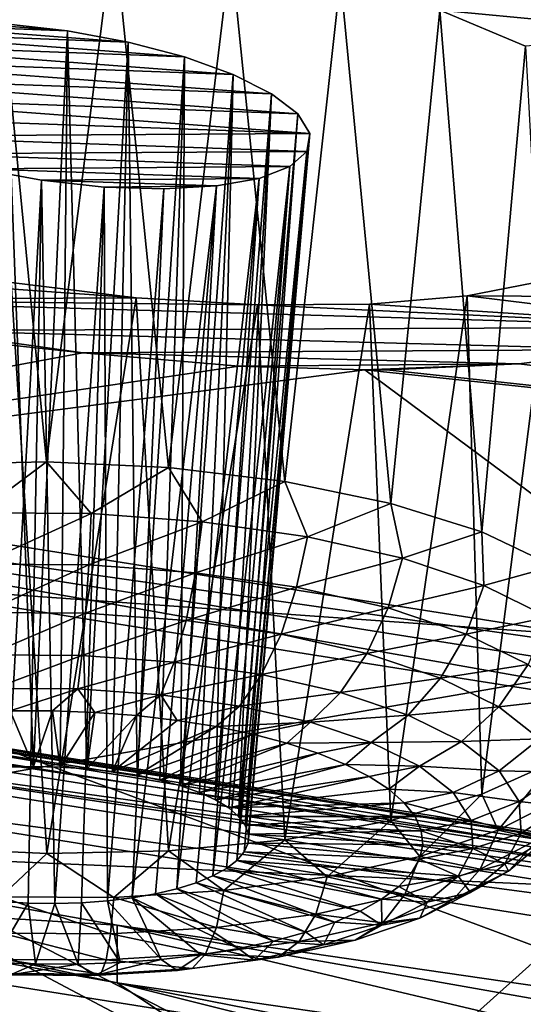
# Model space of a CAD drawing. Header units: metres. Extents: x -92 to 264, y -100 to 50.
# Tile 374 of 656: x 173.79 to 175.02, y -21.12 to -18.71. Entities that reach past the tile are written whole.
import ezdxf

# ---------------------------------------------------------------- set-up
doc = ezdxf.new("R2010")
doc.units = ezdxf.units.M
doc.layers.add('solid_21062050_01', color=7, linetype='CONTINUOUS')

msp = doc.modelspace()

# ---------------------------------------------------------------- linework, layer by layer
at = {"layer": 'solid_21062050_01'}
for points in [[(174.851425, -14.712576, 219.46788), (171.089066, -13.964397, 217.38974), (167.987335, -18.93672, 222.611374)], [(174.851425, -14.712576, 219.46788), (167.987335, -18.93672, 222.611374), (172.176163, -19.741882, 224.847809)], [(178.781418, -15.354294, 221.25032), (174.851425, -14.712576, 219.46788), (172.176163, -19.741882, 224.847809)], [(178.781418, -15.354294, 221.25032), (172.176163, -19.741882, 224.847809), (176.540344, -20.431955, 226.764557)], [(174.17897, -18.363623, 174.963913), (177.026413, -18.2122, 173.315735), (177.492294, -18.828909, 175.028702)], [(174.527176, -18.438238, 175.040634), (174.17897, -18.363623, 174.963913), (177.492294, -18.828909, 175.028702)], [(174.850769, -18.527035, 175.175003), (174.527176, -18.438238, 175.040634), (177.492294, -18.828909, 175.028702)], [(173.720184, -18.443935, 175.424774), (173.851929, -19.789339, 175.038696), (173.55426, -19.796089, 175.069519)], [(173.720184, -18.443935, 175.424774), (174.016571, -18.483667, 175.412964), (173.851929, -19.789339, 175.038696)], [(174.016571, -18.483667, 175.412964), (174.149597, -19.803534, 175.066849), (173.851929, -19.789339, 175.038696)], [(174.016571, -18.483667, 175.412964), (174.302612, -18.538534, 175.4552), (174.149597, -19.803534, 175.066849)], [(175.142563, -18.62818, 175.36438), (174.850769, -18.527035, 175.175003), (177.492294, -18.828909, 175.028702)], [(174.302612, -18.538534, 175.4552), (174.43425, -19.838049, 175.152756), (174.149597, -19.803534, 175.066849)], [(174.302612, -18.538534, 175.4552), (174.570572, -18.606508, 175.548508), (174.43425, -19.838049, 175.152756)], [(174.570572, -18.606508, 175.548508), (174.693466, -19.89138, 175.292633), (174.43425, -19.838049, 175.152756)], [(174.570572, -18.606508, 175.548508), (175.142563, -18.62818, 175.36438), (175.398666, -18.741007, 175.608353)], [(174.570572, -18.606508, 175.548508), (175.398666, -18.741007, 175.608353), (174.813126, -18.685616, 175.689819)], [(174.570572, -18.606508, 175.548508), (174.813126, -18.685616, 175.689819), (174.693466, -19.89138, 175.292633)], [(174.813126, -18.685616, 175.689819), (174.915909, -19.961195, 175.480377), (174.693466, -19.89138, 175.292633)], [(174.813126, -18.685616, 175.689819), (175.398666, -18.741007, 175.608353), (175.022522, -18.773582, 175.875427)], [(174.813126, -18.685616, 175.689819), (175.022522, -18.773582, 175.875427), (174.915909, -19.961195, 175.480377)], [(174.051331, -18.76346, 176.283127), (173.365082, -18.737293, 176.524063), (173.473007, -18.719168, 176.414154)], [(173.902893, -18.735886, 176.264267), (173.473007, -18.719168, 176.414154), (173.604416, -18.712795, 176.331146)], [(174.051331, -18.76346, 176.283127), (173.473007, -18.719168, 176.414154), (173.902893, -18.735886, 176.264267)], [(173.902893, -18.735886, 176.264267), (173.604416, -18.712795, 176.331146), (173.751007, -18.718573, 176.280258)], [(173.751007, -18.718573, 176.280258), (173.75473, -20.536703, 175.771011), (173.819687, -20.534943, 175.763474)], [(173.902893, -18.735886, 176.264267), (173.751007, -18.718573, 176.280258), (173.819687, -20.534943, 175.763474)], [(174.188644, -18.799675, 176.335205), (173.286987, -18.766012, 176.654129), (173.365082, -18.737293, 176.524063)], [(174.188644, -18.799675, 176.335205), (173.365082, -18.737293, 176.524063), (174.051331, -18.76346, 176.283127)], [(173.902893, -18.735886, 176.264267), (173.819687, -20.534943, 175.763474), (173.885071, -20.536047, 175.763992)], [(173.902893, -18.735886, 176.264267), (173.885071, -20.536047, 175.763992), (173.949799, -20.539999, 175.772552)], [(174.051331, -18.76346, 176.283127), (173.902893, -18.735886, 176.264267), (173.949799, -20.539999, 175.772552)], [(174.307739, -18.842604, 176.417633), (173.243103, -18.80357, 176.796524), (173.286987, -18.766012, 176.654129)], [(174.307739, -18.842604, 176.417633), (173.286987, -18.766012, 176.654129), (174.188644, -18.799675, 176.335205)], [(174.051331, -18.76346, 176.283127), (173.949799, -20.539999, 175.772552), (174.012726, -20.546726, 175.789001)], [(174.051331, -18.76346, 176.283127), (174.012726, -20.546726, 175.789001), (174.072815, -20.556118, 175.813049)], [(174.188644, -18.799675, 176.335205), (174.051331, -18.76346, 176.283127), (174.072815, -20.556118, 175.813049)], [(175.022522, -18.773582, 175.875427), (175.091843, -20.044443, 175.707794), (174.915909, -19.961195, 175.480377)], [(174.188644, -18.799675, 176.335205), (174.072815, -20.556118, 175.813049), (174.129013, -20.568012, 175.844315)], [(174.188644, -18.799675, 176.335205), (174.129013, -20.568012, 175.844315), (174.180374, -20.582203, 175.882233)], [(174.307739, -18.842604, 176.417633), (174.188644, -18.799675, 176.335205), (174.180374, -20.582203, 175.882233)], [(174.402008, -18.889965, 176.526123), (173.235703, -18.847729, 176.942886), (173.243103, -18.80357, 176.796524)], [(174.402008, -18.889965, 176.526123), (173.243103, -18.80357, 176.796524), (174.307739, -18.842604, 176.417633)], [(173.235703, -18.847729, 176.942886), (174.465775, -18.939066, 176.654633), (173.265045, -18.895927, 177.084824)], [(174.402008, -18.889965, 176.526123), (174.465775, -18.939066, 176.654633), (173.235703, -18.847729, 176.942886)], [(174.307739, -18.842604, 176.417633), (174.180374, -20.582203, 175.882233), (174.226013, -20.598452, 175.926178)], [(174.307739, -18.842604, 176.417633), (174.226013, -20.598452, 175.926178), (174.265137, -20.61648, 175.975388)], [(174.402008, -18.889965, 176.526123), (174.307739, -18.842604, 176.417633), (174.265137, -20.61648, 175.975388)], [(174.49501, -18.98686, 176.795242), (173.265045, -18.895927, 177.084824), (174.465775, -18.939066, 176.654633)], [(173.329376, -18.945395, 177.214172), (173.265045, -18.895927, 177.084824), (174.49501, -18.98686, 176.795242)], [(174.402008, -18.889965, 176.526123), (174.265137, -20.61648, 175.975388), (174.297104, -20.635979, 176.029022)], [(174.402008, -18.889965, 176.526123), (174.297104, -20.635979, 176.029022), (174.321335, -20.656614, 176.086166)], [(174.402008, -18.889965, 176.526123), (174.321335, -20.656614, 176.086166), (174.465775, -18.939066, 176.654633)], [(173.329376, -18.945395, 177.214172), (174.49501, -18.98686, 176.795242), (173.425064, -18.993305, 177.323547)], [(174.465775, -18.939066, 176.654633), (174.321335, -20.656614, 176.086166), (174.337433, -20.678034, 176.145828)], [(174.49501, -18.98686, 176.795242), (174.465775, -18.939066, 176.654633), (174.337433, -20.678034, 176.145828)], [(173.425064, -18.993305, 177.323547), (174.49501, -18.98686, 176.795242), (174.488266, -19.030605, 176.939728)], [(173.425064, -18.993305, 177.323547), (174.488266, -19.030605, 176.939728), (173.546738, -19.03689, 177.40657)], [(174.49501, -18.98686, 176.795242), (174.337433, -20.678034, 176.145828), (174.345123, -20.699867, 176.207001)], [(174.49501, -18.98686, 176.795242), (174.345123, -20.699867, 176.207001), (174.344269, -20.721745, 176.268631)], [(174.488266, -19.030605, 176.939728), (174.49501, -18.98686, 176.795242), (174.344269, -20.721745, 176.268631)], [(173.546738, -19.03689, 177.40657), (174.488266, -19.030605, 176.939728), (174.446198, -19.067833, 177.07988)], [(173.546738, -19.03689, 177.40657), (174.446198, -19.067833, 177.07988), (173.687531, -19.073574, 177.458176)], [(174.488266, -19.030605, 176.939728), (174.334885, -20.743288, 176.329666), (174.317139, -20.764132, 176.389053)], [(174.446198, -19.067833, 177.07988), (174.488266, -19.030605, 176.939728), (174.317139, -20.764132, 176.389053)], [(174.488266, -19.030605, 176.939728), (174.344269, -20.721745, 176.268631), (174.334885, -20.743288, 176.329666)], [(173.687531, -19.073574, 177.458176), (174.446198, -19.067833, 177.07988), (174.371185, -19.096548, 177.208145)], [(173.687531, -19.073574, 177.458176), (173.839172, -19.101099, 177.475098), (173.741913, -20.864759, 176.695221)], [(173.687531, -19.073574, 177.458176), (174.371185, -19.096548, 177.208145), (173.839172, -19.101099, 177.475098)], [(174.446198, -19.067833, 177.07988), (174.291321, -20.783918, 176.445801), (174.257889, -20.802311, 176.498917)], [(174.371185, -19.096548, 177.208145), (174.446198, -19.067833, 177.07988), (174.257889, -20.802311, 176.498917)], [(174.446198, -19.067833, 177.07988), (174.317139, -20.764132, 176.389053), (174.291321, -20.783918, 176.445801)], [(173.839172, -19.101099, 177.475098), (173.806625, -20.86871, 176.703766), (173.741913, -20.864759, 176.695221)], [(173.839172, -19.101099, 177.475098), (173.872025, -20.869814, 176.704285), (173.806625, -20.86871, 176.703766)], [(173.839172, -19.101099, 177.475098), (174.371185, -19.096548, 177.208145), (174.266922, -19.115181, 177.317703)], [(173.839172, -19.101099, 177.475098), (173.992615, -19.117754, 177.45607), (173.872025, -20.869814, 176.704285)], [(173.839172, -19.101099, 177.475098), (174.266922, -19.115181, 177.317703), (173.992615, -19.117754, 177.45607)], [(173.992615, -19.117754, 177.45607), (174.266922, -19.115181, 177.317703), (174.138382, -19.122503, 177.402267)], [(174.266922, -19.115181, 177.317703), (174.118164, -20.846123, 176.627808), (174.061111, -20.856106, 176.658188)], [(174.138382, -19.122503, 177.402267), (174.266922, -19.115181, 177.317703), (174.061111, -20.856106, 176.658188)], [(174.266922, -19.115181, 177.317703), (174.170563, -20.833681, 176.590698), (174.118164, -20.846123, 176.627808)], [(174.371185, -19.096548, 177.208145), (174.217407, -20.818993, 176.547485), (174.170563, -20.833681, 176.590698)], [(174.266922, -19.115181, 177.317703), (174.371185, -19.096548, 177.208145), (174.170563, -20.833681, 176.590698)], [(174.371185, -19.096548, 177.208145), (174.257889, -20.802311, 176.498917), (174.217407, -20.818993, 176.547485)], [(173.992615, -19.117754, 177.45607), (173.936966, -20.868053, 176.696762), (173.872025, -20.869814, 176.704285)], [(173.992615, -19.117754, 177.45607), (174.000366, -20.863459, 176.681305), (173.936966, -20.868053, 176.696762)], [(173.992615, -19.117754, 177.45607), (174.138382, -19.122503, 177.402267), (174.000366, -20.863459, 176.681305)], [(174.138382, -19.122503, 177.402267), (174.061111, -20.856106, 176.658188), (174.000366, -20.863459, 176.681305)], [(170.610092, -19.167799, 179.402435), (173.554398, -19.468235, 178.833496), (173.940704, -19.523308, 178.826843)], [(171.592194, -19.960415, 181.604019), (170.610092, -19.167799, 179.402435), (173.940704, -19.523308, 178.826843)], [(174.070587, -19.388369, 178.31163), (173.178787, -19.393023, 178.770279), (172.826675, -19.30048, 178.639969)], [(174.070587, -19.388369, 178.31163), (172.826675, -19.30048, 178.639969), (173.765396, -19.351391, 178.337433)], [(173.765396, -19.351391, 178.337433), (173.554337, -20.733541, 177.709076), (173.852005, -20.747736, 177.737228)], [(174.070587, -19.388369, 178.31163), (173.765396, -19.351391, 178.337433), (173.852005, -20.747736, 177.737228)], [(175.076797, -19.345709, 177.69725), (175.677582, -19.388985, 177.569153), (174.879684, -19.383533, 177.912445)], [(175.076797, -19.345709, 177.69725), (174.879684, -19.383533, 177.912445), (174.915955, -20.602488, 177.286041)], [(175.076797, -19.345709, 177.69725), (174.915955, -20.602488, 177.286041), (175.091873, -20.523642, 177.057053)], [(174.367508, -19.406193, 178.22821), (173.178787, -19.393023, 178.770279), (174.070587, -19.388369, 178.31163)], [(175.507828, -19.460518, 177.880081), (173.554398, -19.468235, 178.833496), (173.178787, -19.393023, 178.770279)], [(174.367508, -19.406193, 178.22821), (175.507828, -19.460518, 177.880081), (173.178787, -19.393023, 178.770279)], [(174.070587, -19.388369, 178.31163), (173.852005, -20.747736, 177.737228), (174.149673, -20.740986, 177.706406)], [(174.367508, -19.406193, 178.22821), (174.070587, -19.388369, 178.31163), (174.149673, -20.740986, 177.706406)], [(174.641312, -19.404245, 178.092148), (175.507828, -19.460518, 177.880081), (174.367508, -19.406193, 178.22821)], [(174.641312, -19.404245, 178.092148), (174.367508, -19.406193, 178.22821), (174.434326, -20.713589, 177.617981)], [(174.641312, -19.404245, 178.092148), (174.434326, -20.713589, 177.617981), (174.693542, -20.66674, 177.475784)], [(174.879684, -19.383533, 177.912445), (175.507828, -19.460518, 177.880081), (174.641312, -19.404245, 178.092148)], [(174.879684, -19.383533, 177.912445), (174.641312, -19.404245, 178.092148), (174.693542, -20.66674, 177.475784)], [(174.879684, -19.383533, 177.912445), (174.693542, -20.66674, 177.475784), (174.915955, -20.602488, 177.286041)], [(174.879684, -19.383533, 177.912445), (175.677582, -19.388985, 177.569153), (175.507828, -19.460518, 177.880081)], [(174.367508, -19.406193, 178.22821), (174.149673, -20.740986, 177.706406), (174.434326, -20.713589, 177.617981)], [(175.283401, -19.514959, 178.16185), (173.554398, -19.468235, 178.833496), (175.507828, -19.460518, 177.880081)], [(175.283401, -19.514959, 178.16185), (173.940704, -19.523308, 178.826843), (173.554398, -19.468235, 178.833496)], [(171.592194, -19.960415, 181.604019), (173.940704, -19.523308, 178.826843), (174.321564, -19.55584, 178.750336)], [(175.006638, -19.550491, 178.407578), (173.940704, -19.523308, 178.826843), (175.283401, -19.514959, 178.16185)], [(175.006638, -19.550491, 178.407578), (174.321564, -19.55584, 178.750336), (173.940704, -19.523308, 178.826843)], [(175.006638, -19.550491, 178.407578), (175.283401, -19.514959, 178.16185), (178.852249, -20.014713, 178.322403)], [(171.592194, -19.960415, 181.604019), (174.321564, -19.55584, 178.750336), (174.629745, -19.564964, 178.633194)], [(171.592194, -19.960415, 181.604019), (174.629745, -19.564964, 178.633194), (175.539017, -20.240351, 180.509323)], [(175.006638, -19.550491, 178.407578), (174.629745, -19.564964, 178.633194), (174.321564, -19.55584, 178.750336)], [(174.683594, -19.564785, 178.607025), (174.629745, -19.564964, 178.633194), (175.006638, -19.550491, 178.407578)], [(174.683594, -19.564785, 178.607025), (178.852249, -20.014713, 178.322403), (174.629745, -19.564964, 178.633194)], [(178.852249, -20.014713, 178.322403), (175.539017, -20.240351, 180.509323), (174.629745, -19.564964, 178.633194)], [(174.683594, -19.564785, 178.607025), (175.006638, -19.550491, 178.407578), (178.852249, -20.014713, 178.322403)], [(176.540344, -20.431955, 226.764557), (172.176163, -19.741882, 224.847809), (172.143356, -19.806732, 224.894318)], [(173.684845, -19.914776, 175.030106), (173.55426, -19.796089, 175.069519), (173.851929, -19.789339, 175.038696)], [(173.960724, -19.916412, 175.023758), (173.684845, -19.914776, 175.030106), (173.851929, -19.789339, 175.038696)], [(173.960724, -19.916412, 175.023758), (173.851929, -19.789339, 175.038696), (174.149597, -19.803534, 175.066849)], [(172.116882, -19.884531, 224.920609), (176.490417, -20.576059, 226.8414), (172.143356, -19.806732, 224.894318)], [(176.490417, -20.576059, 226.8414), (176.512695, -20.497595, 226.813263), (172.143356, -19.806732, 224.894318)], [(176.540344, -20.431955, 226.764557), (172.143356, -19.806732, 224.894318), (176.512695, -20.497595, 226.813263)], [(174.232376, -19.936045, 175.068268), (173.960724, -19.916412, 175.023758), (174.149597, -19.803534, 175.066849)], [(174.232376, -19.936045, 175.068268), (174.149597, -19.803534, 175.066849), (174.43425, -19.838049, 175.152756)], [(174.489334, -19.972919, 175.161896), (174.232376, -19.936045, 175.068268), (174.43425, -19.838049, 175.152756)], [(174.489334, -19.972919, 175.161896), (174.43425, -19.838049, 175.152756), (174.693466, -19.89138, 175.292633)], [(172.069855, -20.802074, 224.564438), (176.449814, -21.496059, 226.49205), (172.116882, -19.884531, 224.920609)], [(176.449814, -21.496059, 226.49205), (176.490417, -20.576059, 226.8414), (172.116882, -19.884531, 224.920609)], [(174.721725, -20.025618, 175.301056), (174.489334, -19.972919, 175.161896), (174.693466, -19.89138, 175.292633)], [(174.721725, -20.025618, 175.301056), (174.693466, -19.89138, 175.292633), (174.915909, -19.961195, 175.480377)], [(173.689728, -20.040283, 175.042877), (173.684845, -19.914776, 175.030106), (173.960724, -19.916412, 175.023758)], [(173.689728, -20.040283, 175.042877), (173.960724, -19.916412, 175.023758), (173.954941, -20.041857, 175.036789)], [(173.954941, -20.041857, 175.036789), (173.960724, -19.916412, 175.023758), (174.232376, -19.936045, 175.068268)], [(173.954941, -20.041857, 175.036789), (174.232376, -19.936045, 175.068268), (174.21608, -20.06073, 175.079575)], [(174.21608, -20.06073, 175.079575), (174.232376, -19.936045, 175.068268), (174.489334, -19.972919, 175.161896)], [(172.760223, -20.723545, 183.723694), (171.592194, -19.960415, 181.604019), (175.539017, -20.240351, 180.509323)], [(174.21608, -20.06073, 175.079575), (174.489334, -19.972919, 175.161896), (174.463104, -20.09618, 175.169586)], [(174.463104, -20.09618, 175.169586), (174.489334, -19.972919, 175.161896), (174.721725, -20.025618, 175.301056)], [(174.920639, -20.092117, 175.480408), (174.721725, -20.025618, 175.301056), (174.915909, -19.961195, 175.480377)], [(174.920639, -20.092117, 175.480408), (174.915909, -19.961195, 175.480377), (175.091843, -20.044443, 175.707794)], [(174.463104, -20.09618, 175.169586), (174.721725, -20.025618, 175.301056), (174.686523, -20.146841, 175.30336)], [(174.686523, -20.146841, 175.30336), (174.721725, -20.025618, 175.301056), (174.920639, -20.092117, 175.480408)], [(173.689728, -20.040283, 175.042877), (173.954941, -20.041857, 175.036789), (173.697998, -20.158472, 175.086502)], [(173.954941, -20.041857, 175.036789), (173.947296, -20.15995, 175.08078), (173.697998, -20.158472, 175.086502)], [(173.954941, -20.041857, 175.036789), (174.21608, -20.06073, 175.079575), (173.947296, -20.15995, 175.08078)], [(175.07843, -20.169861, 175.693039), (174.920639, -20.092117, 175.480408), (175.091843, -20.044443, 175.707794)], [(174.21608, -20.06073, 175.079575), (174.192764, -20.177691, 175.120987), (173.947296, -20.15995, 175.08078)], [(174.21608, -20.06073, 175.079575), (174.463104, -20.09618, 175.169586), (174.192764, -20.177691, 175.120987)], [(174.463104, -20.09618, 175.169586), (174.424957, -20.211012, 175.205597), (174.192764, -20.177691, 175.120987)], [(174.463104, -20.09618, 175.169586), (174.686523, -20.146841, 175.30336), (174.424957, -20.211012, 175.205597)], [(174.686523, -20.146841, 175.30336), (174.920639, -20.092117, 175.480408), (174.877747, -20.21077, 175.475769)], [(174.877747, -20.21077, 175.475769), (174.920639, -20.092117, 175.480408), (175.07843, -20.169861, 175.693039)], [(169.708694, -20.149565, 222.752029), (169.708755, -20.29071, 222.701248), (174.024506, -21.063515, 224.847794)], [(174.02446, -20.922375, 224.89859), (169.708694, -20.149565, 222.752029), (174.024506, -21.063515, 224.847794)], [(172.069855, -20.802074, 224.564438), (169.708694, -20.149565, 222.752029), (174.02446, -20.922375, 224.89859)], [(174.686523, -20.146841, 175.30336), (174.634964, -20.258633, 175.331345), (174.424957, -20.211012, 175.205597)], [(174.686523, -20.146841, 175.30336), (174.877747, -20.21077, 175.475769), (174.634964, -20.258633, 175.331345)], [(173.697998, -20.158472, 175.086502), (173.947296, -20.15995, 175.08078), (173.709106, -20.261803, 175.158188)], [(173.947296, -20.15995, 175.08078), (173.938263, -20.263161, 175.152924), (173.709106, -20.261803, 175.158188)], [(173.947296, -20.15995, 175.08078), (174.192764, -20.177691, 175.120987), (173.938263, -20.263161, 175.152924)], [(174.877747, -20.21077, 175.475769), (175.07843, -20.169861, 175.693039), (175.029434, -20.285507, 175.680191)], [(171.861649, -20.197357, 225.211472), (171.822678, -20.222033, 225.282669), (176.241302, -20.922129, 227.227249)], [(171.861649, -20.197357, 225.211472), (176.274155, -20.896486, 227.153366), (171.898941, -20.196087, 225.135284)], [(171.861649, -20.197357, 225.211472), (176.241302, -20.922129, 227.227249), (176.274155, -20.896486, 227.153366)], [(171.898941, -20.196087, 225.135284), (176.305603, -20.894287, 227.074615), (171.93158, -20.218321, 225.060211)], [(176.274155, -20.896486, 227.153366), (176.305603, -20.894287, 227.074615), (171.898941, -20.196087, 225.135284)], [(174.192764, -20.177691, 175.120987), (174.163879, -20.279469, 175.189896), (173.938263, -20.263161, 175.152924)], [(174.192764, -20.177691, 175.120987), (174.424957, -20.211012, 175.205597), (174.163879, -20.279469, 175.189896)], [(176.241302, -20.922129, 227.227249), (171.822678, -20.222033, 225.282669), (172.804977, -20.442371, 225.827744)], [(171.93158, -20.218321, 225.060211), (176.33313, -20.91571, 226.997284), (171.956955, -20.262283, 224.992249)], [(176.305603, -20.894287, 227.074615), (176.33313, -20.91571, 226.997284), (171.93158, -20.218321, 225.060211)], [(174.424957, -20.211012, 175.205597), (174.377304, -20.310095, 175.267654), (174.163879, -20.279469, 175.189896)], [(174.424957, -20.211012, 175.205597), (174.634964, -20.258633, 175.331345), (174.377304, -20.310095, 175.267654)], [(174.877747, -20.21077, 175.475769), (174.814713, -20.318724, 175.493408), (174.634964, -20.258633, 175.331345)], [(174.877747, -20.21077, 175.475769), (175.029434, -20.285507, 175.680191), (174.814713, -20.318724, 175.493408)], [(172.760223, -20.723545, 183.723694), (175.539017, -20.240351, 180.509323), (176.607529, -20.890339, 182.314743)], [(171.956955, -20.262283, 224.992249), (176.354523, -20.959044, 226.927567), (171.973038, -20.324457, 224.936813)], [(176.33313, -20.91571, 226.997284), (176.354523, -20.959044, 226.927567), (171.956955, -20.262283, 224.992249)], [(173.709106, -20.261803, 175.158188), (173.938263, -20.263161, 175.152924), (173.722382, -20.343689, 175.253372)], [(173.938263, -20.263161, 175.152924), (173.928406, -20.34491, 175.248627), (173.722382, -20.343689, 175.253372)], [(173.938263, -20.263161, 175.152924), (174.163879, -20.279469, 175.189896), (173.928406, -20.34491, 175.248627)], [(174.634964, -20.258633, 175.331345), (174.570328, -20.353867, 175.38324), (174.377304, -20.310095, 175.267654)], [(174.634964, -20.258633, 175.331345), (174.814713, -20.318724, 175.493408), (174.570328, -20.353867, 175.38324)], [(174.574387, -21.432159, 225.87175), (174.024506, -21.063515, 224.847794), (169.708755, -20.29071, 222.701248)], [(172.362244, -21.07012, 224.86615), (174.574387, -21.432159, 225.87175), (169.708755, -20.29071, 222.701248)], [(174.163879, -20.279469, 175.189896), (174.131271, -20.359573, 175.281876), (173.928406, -20.34491, 175.248627)], [(174.163879, -20.279469, 175.189896), (174.377304, -20.310095, 175.267654), (174.131271, -20.359573, 175.281876)], [(175.029434, -20.285507, 175.680191), (174.957291, -20.388975, 175.685562), (174.814713, -20.318724, 175.493408)], [(175.029434, -20.285507, 175.680191), (175.135742, -20.368181, 175.908752), (174.957291, -20.388975, 175.685562)], [(174.377304, -20.310095, 175.267654), (174.323181, -20.387112, 175.351791), (174.131271, -20.359573, 175.281876)], [(174.377304, -20.310095, 175.267654), (174.570328, -20.353867, 175.38324), (174.323181, -20.387112, 175.351791)], [(174.814713, -20.318724, 175.493408), (174.735535, -20.4091, 175.532196), (174.570328, -20.353867, 175.38324)], [(174.814713, -20.318724, 175.493408), (174.957291, -20.388975, 175.685562), (174.735535, -20.4091, 175.532196)], [(171.973038, -20.324457, 224.936813), (176.368073, -21.020817, 226.871033), (172.934906, -20.563742, 225.353775)], [(176.354523, -20.959044, 226.927567), (176.368073, -21.020817, 226.871033), (171.973038, -20.324457, 224.936813)], [(173.722382, -20.343689, 175.253372), (173.928406, -20.34491, 175.248627), (173.762756, -20.398291, 175.36319)], [(173.928406, -20.34491, 175.248627), (173.866516, -20.398418, 175.359436), (173.762756, -20.398291, 175.36319)], [(173.928406, -20.34491, 175.248627), (173.970032, -20.402439, 175.366653), (173.866516, -20.398418, 175.359436)], [(173.928406, -20.34491, 175.248627), (174.131271, -20.359573, 175.281876), (173.970032, -20.402439, 175.366653)], [(174.131271, -20.359573, 175.281876), (174.071976, -20.410303, 175.38475), (173.970032, -20.402439, 175.366653)], [(174.131271, -20.359573, 175.281876), (174.171082, -20.421909, 175.413498), (174.071976, -20.410303, 175.38475)], [(174.131271, -20.359573, 175.281876), (174.323181, -20.387112, 175.351791), (174.171082, -20.421909, 175.413498)], [(174.570328, -20.353867, 175.38324), (174.496735, -20.426468, 175.455719), (174.323181, -20.387112, 175.351791)], [(174.570328, -20.353867, 175.38324), (174.735535, -20.4091, 175.532196), (174.496735, -20.426468, 175.455719)], [(174.323181, -20.387112, 175.351791), (174.266098, -20.437115, 175.452545), (174.171082, -20.421909, 175.413498)], [(174.323181, -20.387112, 175.351791), (174.496735, -20.426468, 175.455719), (174.266098, -20.437115, 175.452545)], [(174.957291, -20.388975, 175.685562), (174.866592, -20.473671, 175.708817), (174.735535, -20.4091, 175.532196)], [(174.957291, -20.388975, 175.685562), (175.05722, -20.466688, 175.900406), (174.866592, -20.473671, 175.708817)], [(175.135742, -20.368181, 175.908752), (175.05722, -20.466688, 175.900406), (174.957291, -20.388975, 175.685562)], [(173.762756, -20.398291, 175.36319), (173.819687, -20.534943, 175.763474), (173.75473, -20.536703, 175.771011)], [(173.762756, -20.398291, 175.36319), (173.866516, -20.398418, 175.359436), (173.819687, -20.534943, 175.763474)], [(173.866516, -20.398418, 175.359436), (173.885071, -20.536047, 175.763992), (173.819687, -20.534943, 175.763474)], [(173.866516, -20.398418, 175.359436), (173.970032, -20.402439, 175.366653), (173.885071, -20.536047, 175.763992)], [(173.970032, -20.402439, 175.366653), (173.949799, -20.539999, 175.772552), (173.885071, -20.536047, 175.763992)], [(173.970032, -20.402439, 175.366653), (174.071976, -20.410303, 175.38475), (173.949799, -20.539999, 175.772552)], [(174.071976, -20.410303, 175.38475), (174.012726, -20.546726, 175.789001), (173.949799, -20.539999, 175.772552)], [(174.071976, -20.410303, 175.38475), (174.171082, -20.421909, 175.413498), (174.012726, -20.546726, 175.789001)], [(174.735535, -20.4091, 175.532196), (174.645294, -20.476131, 175.589661), (174.496735, -20.426468, 175.455719)], [(174.735535, -20.4091, 175.532196), (174.866592, -20.473671, 175.708817), (174.645294, -20.476131, 175.589661)], [(174.171082, -20.421909, 175.413498), (174.266098, -20.437115, 175.452545), (174.012726, -20.546726, 175.789001)], [(174.266098, -20.437115, 175.452545), (174.072815, -20.556118, 175.813049), (174.012726, -20.546726, 175.789001)], [(174.266098, -20.437115, 175.452545), (174.35582, -20.455725, 175.501373), (174.072815, -20.556118, 175.813049)], [(174.496735, -20.426468, 175.455719), (174.35582, -20.455725, 175.501373), (174.266098, -20.437115, 175.452545)], [(174.496735, -20.426468, 175.455719), (174.439133, -20.477509, 175.559402), (174.35582, -20.455725, 175.501373)], [(174.496735, -20.426468, 175.455719), (174.645294, -20.476131, 175.589661), (174.439133, -20.477509, 175.559402)], [(172.804977, -20.442371, 225.827744), (171.916702, -21.620102, 226.90979), (174.144119, -21.97315, 227.896866)], [(172.804977, -20.442371, 225.827744), (174.144119, -21.97315, 227.896866), (176.410706, -22.296766, 228.801727)], [(177.090393, -21.091431, 227.630569), (172.804977, -20.442371, 225.827744), (176.410706, -22.296766, 228.801727)], [(176.241302, -20.922129, 227.227249), (172.804977, -20.442371, 225.827744), (177.090393, -21.091431, 227.630569)], [(174.35582, -20.455725, 175.501373), (174.129013, -20.568012, 175.844315), (174.072815, -20.556118, 175.813049)], [(174.35582, -20.455725, 175.501373), (174.439133, -20.477509, 175.559402), (174.129013, -20.568012, 175.844315)], [(174.439133, -20.477509, 175.559402), (174.180374, -20.582203, 175.882233), (174.129013, -20.568012, 175.844315)], [(174.439133, -20.477509, 175.559402), (174.514984, -20.50219, 175.6259), (174.180374, -20.582203, 175.882233)], [(174.645294, -20.476131, 175.589661), (174.514984, -20.50219, 175.6259), (174.439133, -20.477509, 175.559402)], [(174.645294, -20.476131, 175.589661), (174.582428, -20.529459, 175.699997), (174.514984, -20.50219, 175.6259)], [(174.645294, -20.476131, 175.589661), (174.763123, -20.534191, 175.748459), (174.582428, -20.529459, 175.699997)], [(174.866592, -20.473671, 175.708817), (174.763123, -20.534191, 175.748459), (174.645294, -20.476131, 175.589661)], [(174.866592, -20.473671, 175.708817), (174.95845, -20.545099, 175.906296), (174.763123, -20.534191, 175.748459)], [(175.05722, -20.466688, 175.900406), (174.95845, -20.545099, 175.906296), (174.866592, -20.473671, 175.708817)], [(175.110672, -20.548874, 176.1297), (174.95845, -20.545099, 175.906296), (175.05722, -20.466688, 175.900406)], [(174.514984, -20.50219, 175.6259), (174.226013, -20.598452, 175.926178), (174.180374, -20.582203, 175.882233)], [(174.514984, -20.50219, 175.6259), (174.582428, -20.529459, 175.699997), (174.226013, -20.598452, 175.926178)], [(174.582428, -20.529459, 175.699997), (174.265137, -20.61648, 175.975388), (174.226013, -20.598452, 175.926178)], [(174.582428, -20.529459, 175.699997), (174.640594, -20.558973, 175.780792), (174.265137, -20.61648, 175.975388)], [(174.763123, -20.534191, 175.748459), (174.640594, -20.558973, 175.780792), (174.582428, -20.529459, 175.699997)], [(174.763123, -20.534191, 175.748459), (174.688766, -20.590363, 175.867264), (174.640594, -20.558973, 175.780792)], [(174.763123, -20.534191, 175.748459), (174.845718, -20.598417, 175.926025), (174.688766, -20.590363, 175.867264)], [(174.95845, -20.545099, 175.906296), (174.845718, -20.598417, 175.926025), (174.763123, -20.534191, 175.748459)], [(174.955765, -20.690201, 177.16301), (175.091873, -20.523642, 177.057053), (174.915955, -20.602488, 177.286041)], [(174.955765, -20.690201, 177.16301), (175.104523, -20.614277, 176.943329), (175.091873, -20.523642, 177.057053)], [(174.640594, -20.558973, 175.780792), (174.297104, -20.635979, 176.029022), (174.265137, -20.61648, 175.975388)], [(174.640594, -20.558973, 175.780792), (174.688766, -20.590363, 175.867264), (174.297104, -20.635979, 176.029022)], [(175.007568, -20.620642, 176.117035), (174.845718, -20.598417, 175.926025), (174.95845, -20.545099, 175.906296)], [(175.110672, -20.548874, 176.1297), (175.007568, -20.620642, 176.117035), (174.95845, -20.545099, 175.906296)], [(175.110672, -20.548874, 176.1297), (175.11557, -20.632378, 176.364624), (175.007568, -20.620642, 176.117035)], [(172.934906, -20.563742, 225.353775), (174.574387, -21.432159, 225.87175), (172.362244, -21.07012, 224.86615)], [(175.149063, -20.916521, 226.333649), (174.574387, -21.432159, 225.87175), (172.934906, -20.563742, 225.353775)], [(176.368073, -21.020817, 226.871033), (175.149063, -20.916521, 226.333649), (172.934906, -20.563742, 225.353775)], [(174.688766, -20.590363, 175.867264), (174.726349, -20.62323, 175.958313), (174.297104, -20.635979, 176.029022)], [(174.845718, -20.598417, 175.926025), (174.726349, -20.62323, 175.958313), (174.688766, -20.590363, 175.867264)], [(174.764526, -20.754387, 177.351334), (174.915955, -20.602488, 177.286041), (174.693542, -20.66674, 177.475784)], [(174.889893, -20.66634, 176.115524), (174.726349, -20.62323, 175.958313), (174.845718, -20.598417, 175.926025)], [(174.764526, -20.754387, 177.351334), (174.955765, -20.690201, 177.16301), (174.915955, -20.602488, 177.286041)], [(175.007568, -20.620642, 176.117035), (174.889893, -20.66634, 176.115524), (174.845718, -20.598417, 175.926025)], [(174.726349, -20.62323, 175.958313), (174.321335, -20.656614, 176.086166), (174.297104, -20.635979, 176.029022)], [(174.752853, -20.657164, 176.052811), (174.321335, -20.656614, 176.086166), (174.726349, -20.62323, 175.958313)], [(174.889893, -20.66634, 176.115524), (174.752853, -20.657164, 176.052811), (174.726349, -20.62323, 175.958313)], [(175.007568, -20.620642, 176.117035), (175.01207, -20.697393, 176.332962), (174.889893, -20.66634, 176.115524)], [(175.05452, -20.712742, 176.882141), (175.104523, -20.614277, 176.943329), (174.955765, -20.690201, 177.16301)], [(175.11557, -20.632378, 176.364624), (175.01207, -20.697393, 176.332962), (175.007568, -20.620642, 176.117035)], [(175.11557, -20.632378, 176.364624), (175.071747, -20.713987, 176.596146), (175.01207, -20.697393, 176.332962)], [(174.752853, -20.657164, 176.052811), (174.337433, -20.678034, 176.145828), (174.321335, -20.656614, 176.086166)], [(174.767944, -20.691734, 176.149551), (174.337433, -20.678034, 176.145828), (174.752853, -20.657164, 176.052811)], [(174.767944, -20.691734, 176.149551), (174.345123, -20.699867, 176.207001), (174.337433, -20.678034, 176.145828)], [(174.538147, -20.804365, 177.501038), (174.693542, -20.66674, 177.475784), (174.434326, -20.713589, 177.617981)], [(174.538147, -20.804365, 177.501038), (174.764526, -20.754387, 177.351334), (174.693542, -20.66674, 177.475784)], [(174.889893, -20.66634, 176.115524), (174.767944, -20.691734, 176.149551), (174.752853, -20.657164, 176.052811)], [(174.889893, -20.66634, 176.115524), (174.893936, -20.735352, 176.309677), (174.767944, -20.691734, 176.149551)], [(175.01207, -20.697393, 176.332962), (174.893936, -20.735352, 176.309677), (174.889893, -20.66634, 176.115524)], [(174.771439, -20.726511, 176.24733), (174.344269, -20.721745, 176.268631), (174.345123, -20.699867, 176.207001)], [(174.771439, -20.726511, 176.24733), (174.345123, -20.699867, 176.207001), (174.767944, -20.691734, 176.149551)], [(174.911514, -20.78573, 177.093338), (174.955765, -20.690201, 177.16301), (174.764526, -20.754387, 177.351334)], [(174.893936, -20.735352, 176.309677), (174.771439, -20.726511, 176.24733), (174.767944, -20.691734, 176.149551)], [(175.01207, -20.697393, 176.332962), (174.971786, -20.772404, 176.545776), (174.893936, -20.735352, 176.309677)], [(175.05452, -20.712742, 176.882141), (174.955765, -20.690201, 177.16301), (174.911514, -20.78573, 177.093338)], [(175.071747, -20.713987, 176.596146), (174.971786, -20.772404, 176.545776), (175.01207, -20.697393, 176.332962)], [(174.106552, -21.452192, 185.747589), (170.589005, -21.385994, 187.772461), (172.760223, -20.723545, 183.723694)], [(174.106552, -21.452192, 185.747589), (172.760223, -20.723545, 183.723694), (176.607529, -20.890339, 182.314743)], [(174.285339, -20.838215, 177.606369), (174.434326, -20.713589, 177.617981), (174.149673, -20.740986, 177.706406)], [(174.285339, -20.838215, 177.606369), (174.538147, -20.804365, 177.501038), (174.434326, -20.713589, 177.617981)], [(174.76329, -20.761055, 176.344925), (174.334885, -20.743288, 176.329666), (174.344269, -20.721745, 176.268631)], [(174.76329, -20.761055, 176.344925), (174.344269, -20.721745, 176.268631), (174.771439, -20.726511, 176.24733)], [(174.893936, -20.735352, 176.309677), (174.76329, -20.761055, 176.344925), (174.771439, -20.726511, 176.24733)], [(175.05452, -20.712742, 176.882141), (174.911514, -20.78573, 177.093338), (174.980865, -20.790567, 176.815369)], [(175.071747, -20.713987, 176.596146), (174.980865, -20.790567, 176.815369), (174.971786, -20.772404, 176.545776)], [(175.05452, -20.712742, 176.882141), (174.980865, -20.790567, 176.815369), (175.071747, -20.713987, 176.596146)], [(173.739929, -20.853001, 177.669647), (173.852005, -20.747736, 177.737228), (173.554337, -20.733541, 177.709076)], [(173.739929, -20.853001, 177.669647), (174.015808, -20.854637, 177.663315), (173.852005, -20.747736, 177.737228)], [(174.015808, -20.854637, 177.663315), (174.149673, -20.740986, 177.706406), (173.852005, -20.747736, 177.737228)], [(174.015808, -20.854637, 177.663315), (174.285339, -20.838215, 177.606369), (174.149673, -20.740986, 177.706406)], [(174.743607, -20.794931, 176.441086), (174.317139, -20.764132, 176.389053), (174.334885, -20.743288, 176.329666)], [(174.743607, -20.794931, 176.441086), (174.334885, -20.743288, 176.329666), (174.76329, -20.761055, 176.344925)], [(174.893936, -20.735352, 176.309677), (174.857712, -20.802799, 176.501022), (174.76329, -20.761055, 176.344925)], [(174.971786, -20.772404, 176.545776), (174.857712, -20.802799, 176.501022), (174.893936, -20.735352, 176.309677)], [(174.670761, -20.858992, 176.624344), (174.291321, -20.783918, 176.445801), (174.317139, -20.764132, 176.389053)], [(174.712646, -20.827715, 176.534622), (174.317139, -20.764132, 176.389053), (174.743607, -20.794931, 176.441086)], [(174.670761, -20.858992, 176.624344), (174.317139, -20.764132, 176.389053), (174.712646, -20.827715, 176.534622)], [(174.727661, -20.847433, 177.274368), (174.764526, -20.754387, 177.351334), (174.538147, -20.804365, 177.501038)], [(174.911514, -20.78573, 177.093338), (174.764526, -20.754387, 177.351334), (174.727661, -20.847433, 177.274368)], [(174.857712, -20.802799, 176.501022), (174.743607, -20.794931, 176.441086), (174.76329, -20.761055, 176.344925)], [(174.971786, -20.772404, 176.545776), (174.88826, -20.842793, 176.747284), (174.857712, -20.802799, 176.501022)], [(174.980865, -20.790567, 176.815369), (174.88826, -20.842793, 176.747284), (174.971786, -20.772404, 176.545776)], [(174.618515, -20.888371, 176.709137), (174.257889, -20.802311, 176.498917), (174.291321, -20.783918, 176.445801)], [(174.618515, -20.888371, 176.709137), (174.291321, -20.783918, 176.445801), (174.670761, -20.858992, 176.624344)], [(174.857712, -20.802799, 176.501022), (174.712646, -20.827715, 176.534622), (174.743607, -20.794931, 176.441086)], [(174.911514, -20.78573, 177.093338), (174.727661, -20.847433, 177.274368), (174.846436, -20.859175, 177.013885)], [(174.911514, -20.78573, 177.093338), (174.846436, -20.859175, 177.013885), (174.980865, -20.790567, 176.815369)], [(174.980865, -20.790567, 176.815369), (174.846436, -20.859175, 177.013885), (174.88826, -20.842793, 176.747284)], [(172.069855, -20.802074, 224.564438), (174.02446, -20.922375, 224.89859), (176.449814, -21.496059, 226.49205)], [(174.485641, -20.93998, 176.859726), (174.170563, -20.833681, 176.590698), (174.217407, -20.818993, 176.547485)], [(174.556549, -20.91548, 176.787933), (174.217407, -20.818993, 176.547485), (174.257889, -20.802311, 176.498917)], [(174.485641, -20.93998, 176.859726), (174.217407, -20.818993, 176.547485), (174.556549, -20.91548, 176.787933)], [(174.556549, -20.91548, 176.787933), (174.257889, -20.802311, 176.498917), (174.618515, -20.888371, 176.709137)], [(174.51004, -20.895479, 177.418274), (174.538147, -20.804365, 177.501038), (174.285339, -20.838215, 177.606369)], [(174.727661, -20.847433, 177.274368), (174.538147, -20.804365, 177.501038), (174.51004, -20.895479, 177.418274)], [(174.857712, -20.802799, 176.501022), (174.782608, -20.866089, 176.682205), (174.712646, -20.827715, 176.534622)], [(174.88826, -20.842793, 176.747284), (174.782608, -20.866089, 176.682205), (174.857712, -20.802799, 176.501022)], [(174.267014, -20.92802, 177.519547), (174.285339, -20.838215, 177.606369), (174.015808, -20.854637, 177.663315)], [(174.320694, -20.979958, 176.978836), (174.061111, -20.856106, 176.658188), (174.118164, -20.846123, 176.627808)], [(174.406693, -20.961563, 176.92363), (174.118164, -20.846123, 176.627808), (174.170563, -20.833681, 176.590698)], [(174.320694, -20.979958, 176.978836), (174.118164, -20.846123, 176.627808), (174.406693, -20.961563, 176.92363)], [(174.406693, -20.961563, 176.92363), (174.170563, -20.833681, 176.590698), (174.485641, -20.93998, 176.859726)], [(174.51004, -20.895479, 177.418274), (174.285339, -20.838215, 177.606369), (174.267014, -20.92802, 177.519547)], [(174.727661, -20.847433, 177.274368), (174.51004, -20.895479, 177.418274), (174.67363, -20.917175, 177.184052)], [(174.782608, -20.866089, 176.682205), (174.670761, -20.858992, 176.624344), (174.712646, -20.827715, 176.534622)], [(174.727661, -20.847433, 177.274368), (174.67363, -20.917175, 177.184052), (174.846436, -20.859175, 177.013885)], [(174.88826, -20.842793, 176.747284), (174.764709, -20.905853, 176.929749), (174.782608, -20.866089, 176.682205)], [(174.846436, -20.859175, 177.013885), (174.764709, -20.905853, 176.929749), (174.88826, -20.842793, 176.747284)], [(173.721512, -21.013527, 177.097137), (173.741913, -20.864759, 176.695221), (173.806625, -20.86871, 176.703766)], [(173.721512, -21.013527, 177.097137), (173.806625, -20.86871, 176.703766), (173.825027, -21.017548, 177.10434)], [(174.007904, -20.94381, 177.57428), (174.015808, -20.854637, 177.663315), (173.739929, -20.853001, 177.669647)], [(174.007904, -20.94381, 177.57428), (173.739929, -20.853001, 177.669647), (173.742691, -20.942236, 177.580383)], [(173.825027, -21.017548, 177.10434), (173.806625, -20.86871, 176.703766), (173.872025, -20.869814, 176.704285)], [(173.825027, -21.017548, 177.10434), (173.872025, -20.869814, 176.704285), (173.928802, -21.017675, 177.100586)], [(173.928802, -21.017675, 177.100586), (173.872025, -20.869814, 176.704285), (173.936966, -20.868053, 176.696762)], [(173.928802, -21.017675, 177.100586), (173.936966, -20.868053, 176.696762), (174.031525, -21.013908, 177.085907)], [(174.031525, -21.013908, 177.085907), (173.936966, -20.868053, 176.696762), (174.000366, -20.863459, 176.681305)], [(174.131912, -21.006296, 177.060486), (174.000366, -20.863459, 176.681305), (174.061111, -20.856106, 176.658188)], [(174.031525, -21.013908, 177.085907), (174.000366, -20.863459, 176.681305), (174.131912, -21.006296, 177.060486)], [(174.267014, -20.92802, 177.519547), (174.015808, -20.854637, 177.663315), (174.007904, -20.94381, 177.57428)], [(174.228714, -20.99493, 177.024643), (174.061111, -20.856106, 176.658188), (174.320694, -20.979958, 176.978836)], [(174.131912, -21.006296, 177.060486), (174.061111, -20.856106, 176.658188), (174.228714, -20.99493, 177.024643)], [(174.671524, -20.922791, 176.846268), (174.618515, -20.888371, 176.709137), (174.670761, -20.858992, 176.624344)], [(174.782608, -20.866089, 176.682205), (174.671524, -20.922791, 176.846268), (174.670761, -20.858992, 176.624344)], [(174.764709, -20.905853, 176.929749), (174.671524, -20.922791, 176.846268), (174.782608, -20.866089, 176.682205)], [(174.846436, -20.859175, 177.013885), (174.67363, -20.917175, 177.184052), (174.764709, -20.905853, 176.929749)], [(174.106552, -21.452192, 185.747589), (176.607529, -20.890339, 182.314743), (177.826248, -21.509262, 184.033859)], [(174.51004, -20.895479, 177.418274), (174.267014, -20.92802, 177.519547), (174.46907, -20.962337, 177.319336)], [(174.51004, -20.895479, 177.418274), (174.46907, -20.962337, 177.319336), (174.67363, -20.917175, 177.184052)], [(174.671524, -20.922791, 176.846268), (174.556549, -20.91548, 176.787933), (174.618515, -20.888371, 176.709137)], [(174.67363, -20.917175, 177.184052), (174.46907, -20.962337, 177.319336), (174.605865, -20.959164, 177.086151)], [(174.528702, -20.970724, 176.986893), (174.485641, -20.93998, 176.859726), (174.556549, -20.91548, 176.787933)], [(174.671524, -20.922791, 176.846268), (174.528702, -20.970724, 176.986893), (174.556549, -20.91548, 176.787933)], [(175.149063, -20.916521, 226.333649), (176.827667, -21.763718, 226.792679), (174.574387, -21.432159, 225.87175)], [(174.764709, -20.905853, 176.929749), (174.605865, -20.959164, 177.086151), (174.671524, -20.922791, 176.846268)], [(174.67363, -20.917175, 177.184052), (174.605865, -20.959164, 177.086151), (174.764709, -20.905853, 176.929749)], [(173.742691, -20.942236, 177.580383), (173.747772, -21.006287, 177.471695), (173.99707, -21.007765, 177.465973)], [(174.007904, -20.94381, 177.57428), (173.742691, -20.942236, 177.580383), (173.99707, -21.007765, 177.465973)], [(174.007904, -20.94381, 177.57428), (173.99707, -21.007765, 177.465973), (174.240631, -20.992926, 177.41452)], [(174.267014, -20.92802, 177.519547), (174.007904, -20.94381, 177.57428), (174.240631, -20.992926, 177.41452)], [(174.02446, -20.922375, 224.89859), (174.024506, -21.063515, 224.847794), (178.510574, -21.715399, 226.658478)], [(178.510605, -21.574272, 226.709305), (174.02446, -20.922375, 224.89859), (178.510574, -21.715399, 226.658478)], [(176.449814, -21.496059, 226.49205), (174.02446, -20.922375, 224.89859), (178.510605, -21.574272, 226.709305)], [(174.267014, -20.92802, 177.519547), (174.240631, -20.992926, 177.41452), (174.46907, -20.962337, 177.319336)], [(174.528702, -20.970724, 176.986893), (174.406693, -20.961563, 176.92363), (174.485641, -20.93998, 176.859726)], [(174.605865, -20.959164, 177.086151), (174.528702, -20.970724, 176.986893), (174.671524, -20.922791, 176.846268)], [(174.46907, -20.962337, 177.319336), (174.240631, -20.992926, 177.41452), (174.417847, -21.000675, 177.210495)], [(174.359634, -21.008049, 177.098709), (174.320694, -20.979958, 176.978836), (174.406693, -20.961563, 176.92363)], [(174.528702, -20.970724, 176.986893), (174.359634, -21.008049, 177.098709), (174.406693, -20.961563, 176.92363)], [(174.605865, -20.959164, 177.086151), (174.417847, -21.000675, 177.210495), (174.528702, -20.970724, 176.986893)], [(174.46907, -20.962337, 177.319336), (174.417847, -21.000675, 177.210495), (174.605865, -20.959164, 177.086151)], [(174.240631, -20.992926, 177.41452), (173.99707, -21.007765, 177.465973), (174.20787, -21.028791, 177.297989)], [(174.240631, -20.992926, 177.41452), (174.20787, -21.028791, 177.297989), (174.417847, -21.000675, 177.210495)], [(174.359634, -21.008049, 177.098709), (174.228714, -20.99493, 177.024643), (174.320694, -20.979958, 176.978836)], [(174.417847, -21.000675, 177.210495), (174.359634, -21.008049, 177.098709), (174.528702, -20.970724, 176.986893)], [(173.763519, -21.044373, 177.224625), (173.721512, -21.013527, 177.097137), (173.825027, -21.017548, 177.10434)], [(173.747772, -21.006287, 177.471695), (173.754868, -21.041071, 177.35054), (173.984009, -21.042431, 177.345276)], [(173.99707, -21.007765, 177.465973), (173.747772, -21.006287, 177.471695), (173.984009, -21.042431, 177.345276)], [(173.763519, -21.044373, 177.224625), (173.825027, -21.017548, 177.10434), (173.928802, -21.017675, 177.100586)], [(173.969543, -21.045595, 177.219894), (173.928802, -21.017675, 177.100586), (174.031525, -21.013908, 177.085907)], [(173.969543, -21.045595, 177.219894), (174.031525, -21.013908, 177.085907), (174.131912, -21.006296, 177.060486)], [(174.170837, -21.033329, 177.177368), (173.969543, -21.045595, 177.219894), (174.131912, -21.006296, 177.060486)], [(173.99707, -21.007765, 177.465973), (173.984009, -21.042431, 177.345276), (174.20787, -21.028791, 177.297989)], [(174.170837, -21.033329, 177.177368), (174.131912, -21.006296, 177.060486), (174.228714, -20.99493, 177.024643)], [(174.359634, -21.008049, 177.098709), (174.170837, -21.033329, 177.177368), (174.228714, -20.99493, 177.024643)], [(174.20787, -21.028791, 177.297989), (174.170837, -21.033329, 177.177368), (174.359634, -21.008049, 177.098709)], [(174.417847, -21.000675, 177.210495), (174.20787, -21.028791, 177.297989), (174.359634, -21.008049, 177.098709)], [(173.754868, -21.041071, 177.35054), (173.763519, -21.044373, 177.224625), (173.969543, -21.045595, 177.219894)], [(173.984009, -21.042431, 177.345276), (173.754868, -21.041071, 177.35054), (173.969543, -21.045595, 177.219894)], [(173.969543, -21.045595, 177.219894), (173.763519, -21.044373, 177.224625), (173.928802, -21.017675, 177.100586)], [(173.984009, -21.042431, 177.345276), (173.969543, -21.045595, 177.219894), (174.170837, -21.033329, 177.177368)], [(174.20787, -21.028791, 177.297989), (173.984009, -21.042431, 177.345276), (174.170837, -21.033329, 177.177368)], [(179.118469, -22.064266, 227.627487), (178.510574, -21.715399, 226.658478), (174.024506, -21.063515, 224.847794)], [(176.827667, -21.763718, 226.792679), (179.118469, -22.064266, 227.627487), (174.024506, -21.063515, 224.847794)], [(174.574387, -21.432159, 225.87175), (176.827667, -21.763718, 226.792679), (174.024506, -21.063515, 224.847794)]]:
    msp.add_3dface(points, dxfattribs=at)

doc.saveas('drawing.dxf')
